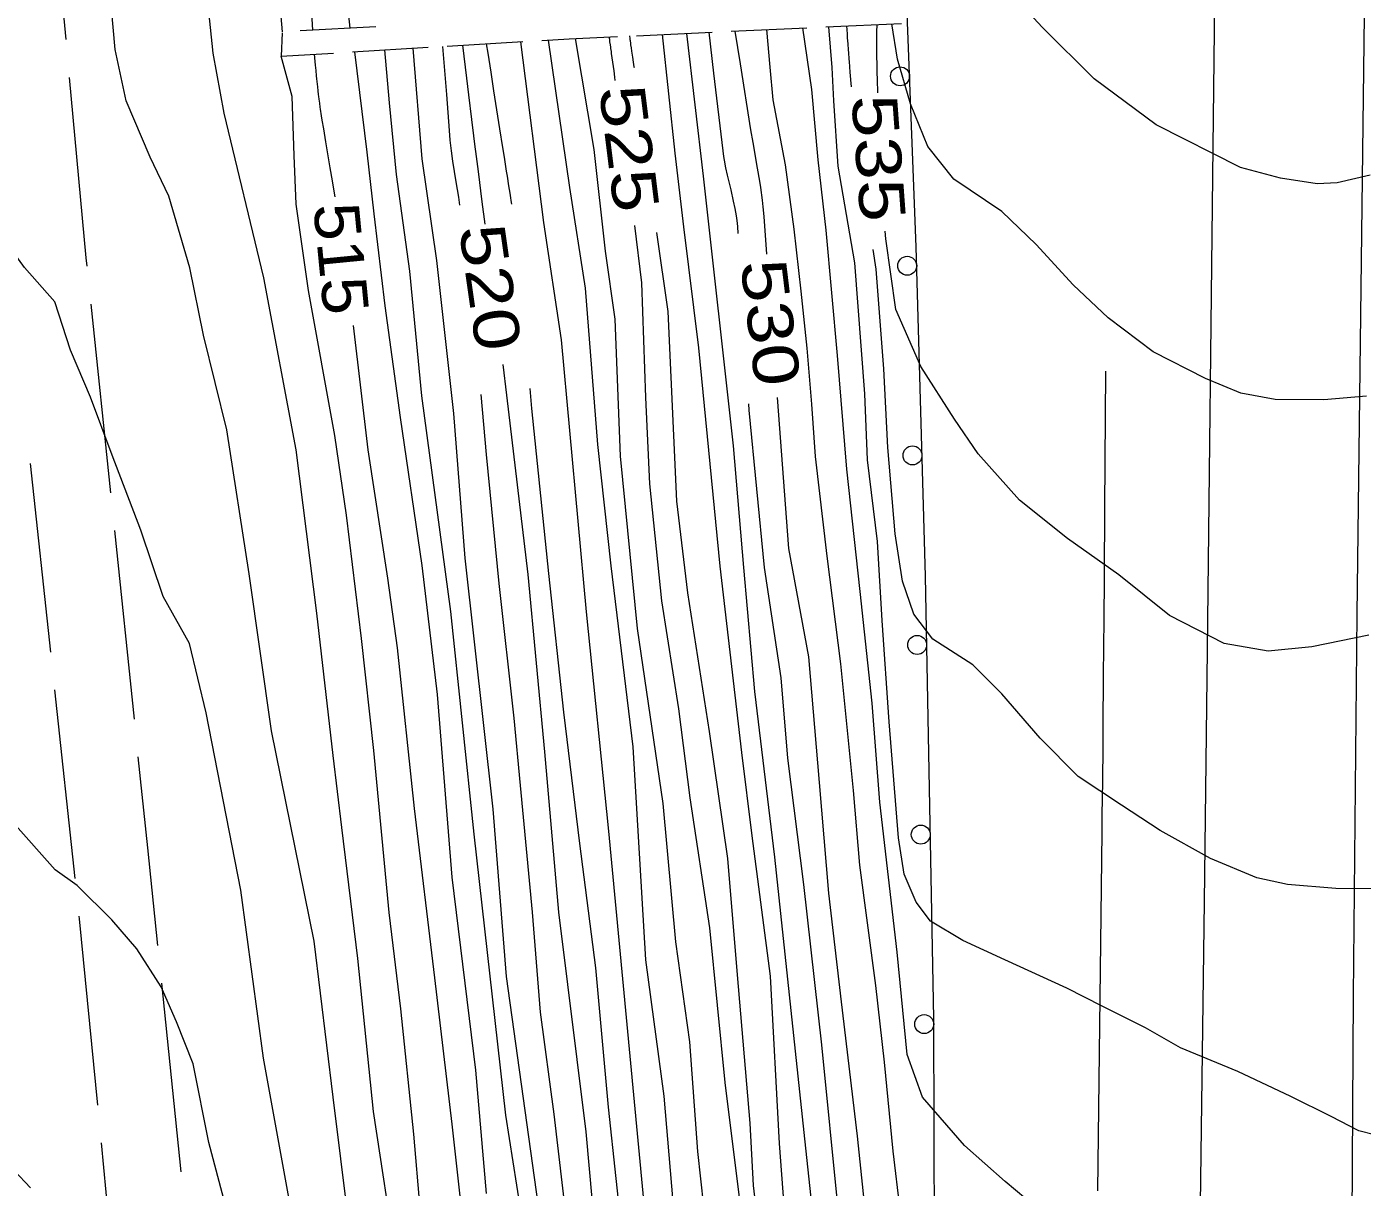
# Model space of a CAD drawing. Extents: x 2361284 to 2366480, y 6976556 to 6985346.
# Drawn here: x 2364333.9 to 2364474.8, y 6978156.3 to 6978278.7 of the extents above; entities that cross this region are included whole.
import ezdxf
from ezdxf.enums import TextEntityAlignment as Align

# ---------------------------------------------------------------- set-up
doc = ezdxf.new("R2010")
doc.units = 0
doc.header["$LTSCALE"] = 1.9
for name, color, linetype, lineweight in [('12', 7, 'Continuous', 13), ('13', 7, 'Continuous', 13), ('14', 7, 'Continuous', 13), ('15', 7, 'Continuous', 13), ('17', 7, 'Continuous', 13), ('3', 7, 'Continuous', 13), ('6', 7, 'Continuous', 13)]:
    doc.layers.add(name, color=color, linetype=linetype, lineweight=lineweight)

msp = doc.modelspace()

# ---------------------------------------------------------------- linework, layer by layer
at = {"layer": '12'}
for points in [[(2364353.15, 6978346.406), (2364354.251, 6978339.005), (2364354.529, 6978337.667), (2364355.272, 6978335.032), (2364356.943, 6978329.803), (2364357.543, 6978327.137), (2364360.094, 6978311.259), (2364362.03, 6978299.028), (2364362.916, 6978292.944), (2364363.267, 6978289.889), (2364363.602, 6978286.029), (2364364.067, 6978278.296)], [(2364354.864, 6978154.542), (2364353.123, 6978161.024), (2364351.474, 6978169.33), (2364349.731, 6978173.764), (2364348.126, 6978177.439), (2364345.548, 6978181.454), (2364342.908, 6978184.519), (2364339.253, 6978188.135), (2364336.938, 6978189.783), (2364332.47, 6978194.791), (2364330.471, 6978199.922), (2364325.245, 6978214.274), (2364323.481, 6978224.176), (2364321.792, 6978236.552), (2364320.479, 6978246.379), (2364319.855, 6978256.264), (2364319.449, 6978262.101), (2364318.565, 6978274.103), (2364316.381, 6978287.133)], [(2364423.684, 6978271.702), (2364423.65, 6978273.12), (2364423.634, 6978273.829), (2364423.613, 6978274.892), (2364423.606, 6978275.338), (2364423.603, 6978275.635), (2364423.599, 6978276.229), (2364423.598, 6978276.526), (2364423.598, 6978277.12), (2364423.602, 6978277.714), (2364423.605, 6978278.11), (2364423.615, 6978278.902)], [(2364396.01, 6978272.998), (2364395.964, 6978273.338), (2364395.871, 6978274.019), (2364395.747, 6978274.927), (2364395.685, 6978275.381), (2364395.623, 6978275.835), (2364395.591, 6978276.062), (2364395.549, 6978276.364), (2364395.528, 6978276.516), (2364395.497, 6978276.742), (2364395.449, 6978277.083), (2364395.417, 6978277.31), (2364395.4, 6978277.423), (2364395.376, 6978277.593)], [(2364412.006, 6978254.7), (2364411.708, 6978258.668), (2364411.609, 6978259.69), (2364411.529, 6978260.369), (2364411.342, 6978261.725), (2364411.237, 6978262.402), (2364411.013, 6978263.754), (2364410.544, 6978266.454), (2364410.32, 6978267.805), (2364409.22, 6978274.743), (2364408.661, 6978278.21)], [(2364366.446, 6978260.718), (2364366.278, 6978261.745), (2364366.166, 6978262.43), (2364365.938, 6978263.799), (2364365.481, 6978266.538), (2364365.256, 6978267.907), (2364365.108, 6978268.821), (2364365.035, 6978269.278), (2364364.927, 6978269.964), (2364364.894, 6978270.178), (2364364.832, 6978270.607), (2364364.773, 6978271.036), (2364364.736, 6978271.323), (2364364.713, 6978271.514), (2364364.667, 6978271.896), (2364364.619, 6978272.327), (2364364.588, 6978272.614), (2364364.529, 6978273.189), (2364364.501, 6978273.476), (2364364.447, 6978274.051), (2364364.394, 6978274.627), (2364364.325, 6978275.394), (2364364.291, 6978275.778)], [(2364382.284, 6978257.838), (2364381.978, 6978260.219), (2364381.569, 6978263.393), (2364381.366, 6978264.98), (2364381.201, 6978266.283), (2364381.091, 6978267.153), (2364380.873, 6978268.891), (2364380.55, 6978271.499), (2364380.337, 6978273.238), (2364380.195, 6978274.397), (2364379.914, 6978276.716)], [(2364409.251, 6978154.099), (2364407.595, 6978167.374), (2364405.97, 6978183.649), (2364403.89, 6978197.37), (2364402.72, 6978206.759), (2364400.932, 6978218.123), (2364399.665, 6978230.462), (2364399.228, 6978239.578), (2364398.793, 6978251.684), (2364398.056, 6978257.708)], [(2364475.47, 6978214.512), (2364469.462, 6978213.305), (2364464.876, 6978212.841), (2364460.208, 6978213.657), (2364454.469, 6978216.592), (2364449.098, 6978220.891), (2364443.701, 6978224.699), (2364438.624, 6978228.761), (2364434.287, 6978233.621), (2364431.781, 6978237.288), (2364428.248, 6978242.854), (2364425.611, 6978248.849), (2364424.53, 6978256.29), (2364424.472, 6978257.119)], [(2364404.517, 6977875.829), (2364404.298, 6977877.777), (2364403.553, 6977889.88), (2364402.294, 6977904.519), (2364401.416, 6977915.88), (2364400.894, 6977926.597), (2364400.072, 6977942.6), (2364397.836, 6977971.6), (2364397.166, 6977990.525), (2364395.201, 6978010.988), (2364393.786, 6978024.104), (2364391.839, 6978046.957), (2364389.1, 6978070.002), (2364385.713, 6978100.102), (2364383.867, 6978120.786), (2364381.356, 6978138.682), (2364380.054, 6978151.581), (2364378.786, 6978162.948), (2364376.969, 6978178.383), (2364374.839, 6978196.253), (2364373.038, 6978213.178), (2364372.028, 6978220.518), (2364369.939, 6978234.07), (2364368.405, 6978247.155)], [(2364417.798, 6977921.997), (2364417.251, 6977925.962), (2364415.491, 6977945.957), (2364413.535, 6977964.55), (2364412.188, 6977980.967), (2364410.662, 6977997.443), (2364408.703, 6978012.946), (2364406.832, 6978033.039), (2364405.147, 6978063.025), (2364401.504, 6978089.611), (2364398.617, 6978111.365), (2364397.238, 6978123.913), (2364394.598, 6978143.799), (2364392.924, 6978162.153), (2364390.054, 6978185.299), (2364388.593, 6978202.234), (2364386.814, 6978220.908), (2364384.575, 6978239.809), (2364384.164, 6978243.055)], [(2364422.805, 6978149.537), (2364421.539, 6978161.705), (2364419.865, 6978175.851), (2364418.536, 6978187.319), (2364417.545, 6978198.97), (2364416.409, 6978212.22), (2364414.31, 6978223.65), (2364413.13, 6978239.58)]]:
    msp.add_lwpolyline(points, dxfattribs=at)
at = {"layer": '13'}
for points in [[(2364333.948, 6978429.558), (2364334.145, 6978426.709), (2364334.491, 6978422.892), (2364334.992, 6978418.577), (2364335.808, 6978412.744), (2364336.316, 6978407.7), (2364337.557, 6978401.27), (2364338.935, 6978396.173), (2364340.563, 6978390.168), (2364342.454, 6978381.656), (2364343.845, 6978374.189), (2364344.85, 6978368.428), (2364347.1, 6978358.978), (2364349.665, 6978349.023), (2364351.531, 6978340.019), (2364353.13, 6978329.604), (2364354.884, 6978320.811), (2364356.074, 6978313.451), (2364358.094, 6978298.641), (2364359.284, 6978291.211), (2364359.958, 6978286.657), (2364360.408, 6978283.421), (2364360.879, 6978278.135)], [(2364344.579, 6978426.478), (2364344.786, 6978423.62), (2364344.934, 6978419.581), (2364345.694, 6978413.258), (2364346.705, 6978405.857), (2364347.949, 6978393.819), (2364350.547, 6978381.443), (2364352.334, 6978375.46), (2364354.447, 6978365.669), (2364355.675, 6978354.32), (2364357.231, 6978345.155), (2364359.343, 6978335.533), (2364360.908, 6978324.449), (2364363.725, 6978310.074), (2364365.742, 6978296.733), (2364366.927, 6978288.953), (2364368.016, 6978278.503)], [(2364475.619, 6978263.016), (2364472.146, 6978262.223), (2364470.027, 6978262.092), (2364466.162, 6978262.686), (2364461.941, 6978263.826), (2364453.057, 6978268.331), (2364446.501, 6978273.168), (2364441.05, 6978278.578), (2364435.806, 6978284.268), (2364431.691, 6978288.859), (2364427.65, 6978293.171), (2364425.228, 6978298.579), (2364422.155, 6978313.61), (2364421.444, 6978325.304), (2364420.746, 6978333.467), (2364419.64, 6978342.538), (2364417.953, 6978354.813), (2364416.553, 6978369.59), (2364416.465, 6978375.679), (2364414.81, 6978390.874), (2364413.995, 6978399.837), (2364413.428, 6978404.742), (2364413.123, 6978406.369)], [(2364384.4, 6978053.147), (2364384.196, 6978059.895), (2364383.209, 6978067.996), (2364381.986, 6978078.835), (2364380.614, 6978090.583), (2364378.44, 6978103.553), (2364376.348, 6978120.604), (2364374.168, 6978137.473), (2364372.944, 6978148.413), (2364370.492, 6978164.301), (2364368.839, 6978180.426), (2364367.168, 6978194.23), (2364366.255, 6978201.842), (2364364.541, 6978216.856), (2364362.358, 6978234.057), (2364358.945, 6978252.196), (2364354.771, 6978269.547), (2364353.591, 6978275.876), (2364351.973, 6978291.451)], [(2364362.485, 6978150.224), (2364358.917, 6978169.921), (2364356.52, 6978187.65), (2364352.852, 6978206.335), (2364351.113, 6978213.63), (2364348.315, 6978218.612), (2364345.949, 6978225.58), (2364342.942, 6978233.483), (2364340.654, 6978239.621), (2364338.557, 6978244.581), (2364336.898, 6978249.675), (2364333.704, 6978253.266), (2364331.444, 6978256.415), (2364329.679, 6978262.168), (2364328.502, 6978268.217), (2364325.964, 6978285.934)], [(2364368.726, 6978146.013), (2364366.268, 6978165.821), (2364364.26, 6978182.262), (2364359.759, 6978204.42), (2364357.403, 6978220.999), (2364355.028, 6978236.178), (2364352.563, 6978246.144), (2364351.136, 6978253.232), (2364348.934, 6978260.791), (2364346.945, 6978264.912), (2364344.418, 6978270.839), (2364343.256, 6978276.258), (2364342.706, 6978282.583)], [(2364477.531, 6978139.776), (2364473.464, 6978139.358), (2364469.019, 6978138.965), (2364464.598, 6978139.023), (2364461.46, 6978139.863), (2364457.472, 6978141.707), (2364453.963, 6978144.623), (2364448.144, 6978148.778), (2364442.579, 6978152.346), (2364437.137, 6978156.914), (2364432.85, 6978160.703), (2364428.421, 6978165.812), (2364426.778, 6978170.316), (2364425.725, 6978181.097), (2364423.905, 6978196.91), (2364423.106, 6978207.343), (2364421.833, 6978219.131), (2364420.421, 6978232.029), (2364419.437, 6978243.991), (2364418.261, 6978257.23), (2364417.421, 6978264.642), (2364416.72, 6978272.046), (2364415.778, 6978278.537)], [(2364476.079, 6978161.852), (2364474.427, 6978162.258), (2364471.522, 6978163.761), (2364467.253, 6978165.881), (2364461.658, 6978168.508), (2364455.613, 6978171.02), (2364451.942, 6978173.105), (2364447.36, 6978175.392), (2364443.622, 6978177.307), (2364437.084, 6978180.305), (2364432.675, 6978182.343), (2364429.244, 6978184.37), (2364427.725, 6978186.367), (2364426.477, 6978189.314), (2364425.891, 6978193.139), (2364424.894, 6978205.38), (2364424.163, 6978216.054), (2364423.663, 6978224.399), (2364422.601, 6978233.02), (2364422.326, 6978239.948), (2364421.254, 6978253.778), (2364419.517, 6978263.962), (2364419.062, 6978270.848), (2364418.888, 6978274.357), (2364418.517, 6978278.663)], [(2364420.927, 6978272.346), (2364420.86, 6978273.058), (2364420.817, 6978273.533), (2364420.79, 6978273.85), (2364420.736, 6978274.483), (2364420.698, 6978274.958), (2364420.673, 6978275.275), (2364420.625, 6978275.908), (2364420.602, 6978276.225), (2364420.558, 6978276.859), (2364420.515, 6978277.493), (2364420.488, 6978277.916), (2364420.436, 6978278.762)], [(2364475.23, 6978239.731), (2364470.744, 6978239.338), (2364465.594, 6978239.359), (2364461.998, 6978240.025), (2364458.263, 6978241.59), (2364452.735, 6978244.387), (2364448, 6978247.991), (2364444.307, 6978251.466), (2364440.407, 6978255.711), (2364436.784, 6978259.196), (2364431.711, 6978262.588), (2364428.958, 6978266.042), (2364427.145, 6978270.545), (2364425.77, 6978275.262), (2364425.165, 6978278.977)], [(2364423.69, 6977918.682), (2364422.261, 6977933.35), (2364420.362, 6977956.333), (2364417.686, 6977982.199), (2364416.438, 6977997.788), (2364412.883, 6978034.177), (2364410.283, 6978057.193), (2364408.945, 6978083.242), (2364403.176, 6978117.778), (2364399.944, 6978145.31), (2364397.947, 6978166.072), (2364395.323, 6978193.848), (2364392.963, 6978216.977), (2364390.33, 6978245.643), (2364388.462, 6978258.017), (2364386.05, 6978277.085)], [(2364439.153, 6977921.721), (2364432.661, 6977927.189), (2364426.969, 6977935.625), (2364424.342, 6977940.54), (2364423.256, 6977948.571), (2364421.086, 6977964.312), (2364420.498, 6977980.906), (2364419.261, 6978000.595), (2364417.089, 6978023.985), (2364414.782, 6978046.885), (2364413.049, 6978065.05), (2364410.677, 6978084.198), (2364408.384, 6978105.437), (2364405.633, 6978122.363), (2364403.102, 6978143.43), (2364402.508, 6978150.234), (2364401.158, 6978165.922), (2364399.222, 6978180.275), (2364397.888, 6978202.743), (2364395.577, 6978221.822), (2364394.155, 6978234.62), (2364392.878, 6978251.097), (2364391.207, 6978261.733), (2364388.979, 6978277.263)], [(2364406.311, 6978145.68), (2364404.704, 6978160.076), (2364403.864, 6978171.638), (2364402.384, 6978182.175), (2364401.055, 6978196.763), (2364398.349, 6978215.239), (2364396.567, 6978233.393), (2364395.979, 6978247.847), (2364394.991, 6978254.999), (2364393.789, 6978265.728), (2364391.798, 6978277.419)], [(2364398.028, 6978274.318), (2364398.011, 6978274.443), (2364397.975, 6978274.693), (2364397.937, 6978274.943), (2364397.859, 6978275.442), (2364397.754, 6978276.108), (2364397.703, 6978276.441), (2364397.655, 6978276.774), (2364397.632, 6978276.941), (2364397.604, 6978277.164), (2364397.59, 6978277.275), (2364397.572, 6978277.442), (2364397.546, 6978277.694)], [(2364413.957, 6978152.543), (2364413.327, 6978160.927), (2364412.39, 6978178.56), (2364410.449, 6978193.362), (2364409.354, 6978202.162), (2364407.057, 6978221.791), (2364404.818, 6978244.811), (2364403.227, 6978257.557), (2364402.323, 6978265.349), (2364400.984, 6978277.857)], [(2364417.354, 6978148.616), (2364415.925, 6978162.102), (2364412.82, 6978191.124), (2364410.734, 6978208.576), (2364409.559, 6978221.655), (2364408.457, 6978234.486), (2364405.296, 6978262.917), (2364403.553, 6978277.971)], [(2364408.964, 6978256.862), (2364408.917, 6978257.611), (2364408.888, 6978257.91), (2364408.814, 6978258.507), (2364408.719, 6978259.1), (2364408.647, 6978259.495), (2364408.484, 6978260.281), (2364408.212, 6978261.456), (2364407.84, 6978263.022), (2364407.668, 6978263.807), (2364407.518, 6978264.595), (2364407.453, 6978264.991), (2364407.371, 6978265.587), (2364406.403, 6978273.787), (2364405.902, 6978278.083)], [(2364426.064, 6978153.919), (2364425.305, 6978160.102), (2364424.385, 6978169.493), (2364423.498, 6978177.595), (2364421.808, 6978190.28), (2364421.143, 6978198.134), (2364419.786, 6978211.482), (2364418.358, 6978222.848), (2364417.138, 6978233.348), (2364416.735, 6978238.875), (2364416.259, 6978244.789), (2364415.612, 6978250.804), (2364414.88, 6978257.308), (2364413.945, 6978264.119), (2364412.661, 6978270.957), (2364412.348, 6978274.405), (2364411.981, 6978278.361)], [(2364382.435, 6978155.644), (2364381.301, 6978168.664), (2364378.818, 6978189.021), (2364377.265, 6978208.278), (2364375.635, 6978221.872), (2364373.357, 6978237.472), (2364371.745, 6978249.256), (2364370.562, 6978258.957), (2364369.841, 6978265.45), (2364368.54, 6978276.028)], [(2364410.715, 6977886.608), (2364409.798, 6977902.011), (2364407.93, 6977915.492), (2364407.001, 6977924.855), (2364405.615, 6977945.443), (2364404.158, 6977966.16), (2364403.671, 6977979.456), (2364401.445, 6978001.186), (2364398.524, 6978028.579), (2364397.12, 6978047.908), (2364394.28, 6978074.192), (2364390.538, 6978108.048), (2364388.05, 6978130.856), (2364386.384, 6978151.611), (2364384.477, 6978163.924), (2364381.135, 6978193.533), (2364378.671, 6978217.031), (2364375.595, 6978239.764), (2364374.35, 6978252.902), (2364372.923, 6978263.079), (2364372.192, 6978270.633), (2364371.718, 6978276.228)], [(2364415.42, 6977883.002), (2364414.416, 6977896.043), (2364412.726, 6977916.028), (2364410.352, 6977931.077), (2364408.621, 6977946.931), (2364407.593, 6977966.682), (2364406.31, 6977983.831), (2364405.619, 6977990.266), (2364403.597, 6978008.307), (2364401.707, 6978031.43), (2364400.897, 6978038.773), (2364399.865, 6978051.613), (2364395.961, 6978083.538), (2364393.26, 6978106.824), (2364390.169, 6978131.116), (2364388.457, 6978150.281), (2364384.518, 6978178.535), (2364383.12, 6978196.162), (2364380.178, 6978222.645), (2364378.983, 6978237.876), (2364377.19, 6978254.009), (2364375.628, 6978264.745), (2364374.697, 6978276.407)], [(2364379.604, 6978259.863), (2364379.49, 6978260.683), (2364379.236, 6978262.321), (2364378.89, 6978264.504), (2364378.736, 6978265.597), (2364378.606, 6978266.693), (2364378.554, 6978267.243), (2364378.441, 6978268.668), (2364378.304, 6978270.57), (2364378.233, 6978271.52), (2364377.835, 6978276.597)], [(2364385.083, 6978259.975), (2364385.023, 6978260.36), (2364384.983, 6978260.617), (2364384.903, 6978261.13), (2364384.782, 6978261.9), (2364384.621, 6978262.927), (2364384.54, 6978263.44), (2364384.306, 6978264.932), (2364384.15, 6978265.927), (2364383.838, 6978267.917), (2364383.213, 6978271.896), (2364382.9, 6978273.886), (2364382.693, 6978275.212), (2364382.589, 6978275.875), (2364382.433, 6978276.87)], [(2364376.104, 6978146.323), (2364374.765, 6978161.9), (2364373.38, 6978175.119), (2364372.163, 6978185.267), (2364370.53, 6978202.373), (2364369.238, 6978214.152), (2364367.645, 6978227.156), (2364366.415, 6978235.566), (2364363.648, 6978250.85), (2364362.342, 6978259.948), (2364362.123, 6978265.097), (2364361.914, 6978271.295), (2364360.763, 6978275.564)], [(2364412.319, 6978141.877), (2364410.589, 6978156.512), (2364410.246, 6978163.058), (2364408.907, 6978178.697), (2364407.88, 6978190.977), (2364405.943, 6978204.35), (2364403.674, 6978218.979), (2364402.502, 6978228.648), (2364401.572, 6978248.63), (2364400.393, 6978256.97)], [(2364476.224, 6978187.788), (2364472.013, 6978187.818), (2364466.9, 6978188.219), (2364463.654, 6978188.919), (2364458.794, 6978190.991), (2364453.474, 6978193.931), (2364449.409, 6978196.602), (2364444.82, 6978199.619), (2364440.822, 6978203.651), (2364436.768, 6978208.344), (2364433.709, 6978211.385), (2364429.512, 6978214.085), (2364427.496, 6978216.746), (2364426.313, 6978220.214), (2364425.536, 6978225.187), (2364424.749, 6978234.291), (2364424.32, 6978242.607), (2364423.52, 6978253.11), (2364423.211, 6978255.197)], [(2364334.346, 6978156.247), (2364330.861, 6978159.904), (2364326.477, 6978163.582), (2364324.498, 6978166.653), (2364322.475, 6978171.164), (2364324.37, 6978180.063), (2364324.277, 6978185.733), (2364323.286, 6978194.243), (2364322.367, 6978206.665), (2364320.359, 6978218.996), (2364318.393, 6978228.088), (2364315.995, 6978238.297), (2364314.18, 6978246.179), (2364312.98, 6978247.248), (2364310.587, 6978246.565), (2364309.438, 6978240.085), (2364308.313, 6978234.294), (2364307.471, 6978232.484), (2364304.215, 6978229.904), (2364300.565, 6978228.859), (2364296.622, 6978226.971), (2364294.681, 6978226.874), (2364290.757, 6978228.585)], [(2364420.661, 6977923.835), (2364420.234, 6977933.991), (2364418.871, 6977949.079), (2364415.982, 6977973.243), (2364414.992, 6977985.834), (2364413.981, 6977993.374), (2364412.461, 6978010.142), (2364410.655, 6978030.745), (2364408.607, 6978047.297), (2364406.986, 6978065.262), (2364405.035, 6978084.254), (2364402.316, 6978102.03), (2364399.228, 6978128.082), (2364397.714, 6978142.198), (2364395.299, 6978164.757), (2364393.96, 6978179.434), (2364392.275, 6978192.549), (2364390.583, 6978206.394), (2364389.004, 6978221.029), (2364387.198, 6978238.414), (2364387.027, 6978240.532)], [(2364407.85, 6978000.686), (2364405.94, 6978017.44), (2364405.358, 6978023.944), (2364403.479, 6978048.108), (2364401.775, 6978062.192), (2364400.746, 6978071.473), (2364399.682, 6978080.333), (2364398.558, 6978089.123), (2364397.486, 6978098.894), (2364395.738, 6978113.387), (2364394.604, 6978122.218), (2364394.045, 6978129.413), (2364391.319, 6978149.028), (2364389.566, 6978164.032), (2364388.133, 6978174.769), (2364387.262, 6978185.312), (2364386.026, 6978198.66), (2364385.359, 6978205.754), (2364383.754, 6978219.969), (2364382.434, 6978233.578), (2364381.844, 6978239.893)], [(2364475.656, 6978062.365), (2364473.217, 6978062.272), (2364470.323, 6978062.834), (2364467.179, 6978064.264), (2364462.917, 6978066.514), (2364457.711, 6978068.245), (2364451.488, 6978071.586), (2364441.908, 6978075.846), (2364435.5, 6978079.814), (2364431.597, 6978084.167), (2364427.542, 6978088.889), (2364426.223, 6978091.397), (2364425.205, 6978097.018), (2364424.226, 6978107.368), (2364422.712, 6978120.445), (2364420.861, 6978138.347), (2364419.522, 6978154.026), (2364417.788, 6978171.341), (2364415.877, 6978188.234), (2364414.22, 6978201.568), (2364413.501, 6978210.013), (2364411.74, 6978221.645), (2364410.111, 6978238.252), (2364410.075, 6978238.901)]]:
    msp.add_lwpolyline(points, dxfattribs=at)
at = {"layer": '14'}
for points in [[(2364461.091, 6978393.234), (2364460.286, 6978354.391), (2364459.916, 6978334.969), (2364459.698, 6978322.02), (2364459.601, 6978315.546), (2364459.472, 6978305.834), (2364459.016, 6978266.021), (2364458.426, 6978212.938), (2364458.107, 6978186.396), (2364457.625, 6978149.176), (2364456.975, 6978099.55), (2364456.669, 6978074.736), (2364456.508, 6978060.846), (2364456.202, 6978033.066), (2364455.611, 6977977.505), (2364455.297, 6977949.725), (2364454.805, 6977909.571), (2364454.132, 6977856.033), (2364453.812, 6977829.264), (2364453.221, 6977776.246), (2364452.462, 6977705.555), (2364452.074, 6977670.209)], [(2364446.914, 6978155.927), (2364447.055, 6978167.56), (2364447.192, 6978179.192), (2364447.259, 6978185.009), (2364447.356, 6978193.733), (2364447.375, 6978195.534), (2364447.413, 6978199.135), (2364447.448, 6978202.736), (2364447.47, 6978205.137), (2364447.513, 6978209.938), (2364447.543, 6978213.54), (2364447.562, 6978215.941), (2364447.598, 6978220.742), (2364447.65, 6978227.945), (2364447.682, 6978232.747), (2364447.744, 6978242.35)]]:
    msp.add_lwpolyline(points, dxfattribs=at)
at = {"layer": '15'}
for p, q in [((2364336.206, 6978297.223), (2364338.045, 6978277.308)), ((2364340.681, 6978249.431), (2364342.76, 6978229.54)), ((2364336.469, 6978212.73), (2364334.34, 6978232.621)), ((2364343.178, 6978225.564), (2364345.248, 6978205.673)), ((2364339.036, 6978188.863), (2364336.897, 6978208.754)), ((2364348.133, 6978177.829), (2364350.192, 6978157.937)), ((2364343.751, 6978141.105), (2364341.801, 6978161.007))]:
    msp.add_line(p, q, dxfattribs=at)
for points in [[(2364338.413, 6978273.321), (2364340.164, 6978254.307), (2364340.263, 6978253.408)], [(2364345.666, 6978201.696), (2364346.667, 6978192.095), (2364347.725, 6978181.805)], [(2364341.414, 6978164.984), (2364339.497, 6978184.627), (2364339.464, 6978184.887)]]:
    msp.add_lwpolyline(points, dxfattribs=at)
at = {"layer": '17'}
msp.add_lwpolyline([(2364417.947, 6977503.656), (2364418.033, 6977518.786), (2364418.169, 6977533.909), (2364418.883, 6977585.019), (2364419.906, 6977636.132), (2364420.859, 6977672.722), (2364422.001, 6977709.306), (2364423.806, 6977751.845), (2364425.442, 6977794.393), (2364426.573, 6977848.967), (2364427.354, 6977903.548), (2364427.842, 6977944.754), (2364428.321, 6977985.96), (2364429.078, 6978056.702), (2364429.736, 6978127.442), (2364429.592, 6978174.103), (2364428.708, 6978220.757), (2364427.748, 6978255.45), (2364426.389, 6978290.129), (2364424.777, 6978320.776), (2364423.206, 6978351.412), (2364422.097, 6978377.613), (2364421.077, 6978403.814)], dxfattribs=at)
for centre in [(2364426.041, 6978273.442), (2364426.801, 6978253.468), (2364427.355, 6978233.475), (2364427.846, 6978213.49), (2364428.223, 6978193.494), (2364428.591, 6978173.512)]:
    msp.add_circle(centre, 1, dxfattribs=at)
at = {"layer": '3'}
msp.add_lwpolyline([(2364476.86, 6978388.164), (2364475.657, 6978327.472), (2364475.184, 6978297.124), (2364474.229, 6978216.704), (2364473.831, 6978176.494), (2364473.557, 6978129.148), (2364473.275, 6978066.02), (2364472.942, 6978034.458), (2364470.275, 6977871.183), (2364468.653, 6977766.677), (2364467.925, 6977714.422), (2364467.22, 6977644.472), (2364466.924, 6977597.838), (2364466.55, 6977504.568)], dxfattribs=at)
at = {"layer": '6'}
for p, q in [((2364370.765, 6978278.649), (2364362.778, 6978278.233)), ((2364408.221, 6978278.186), (2364416.208, 6978278.561)), ((2364418.207, 6978278.65), (2364426.194, 6978279.026)), ((2364378.265, 6978276.621), (2364386.25, 6978277.097)), ((2364398.235, 6978277.721), (2364406.222, 6978278.097)), ((2364368.28, 6978276.016), (2364376.266, 6978276.502))]:
    msp.add_line(p, q, dxfattribs=at)
for points in [[(2364360.87, 6978278.035), (2364360.763, 6978275.564), (2364366.281, 6978275.897)], [(2364388.249, 6978277.216), (2364391.128, 6978277.393), (2364396.236, 6978277.632)]]:
    msp.add_lwpolyline(points, dxfattribs=at)

# ---------------------------------------------------------------- texts
at = {"layer": '12'}
for s, height, rotation, width, p in [(' 525 ', 4.799, 277.109, 1.25, (2364395.109, 6978265.553)), (' 535 ', 4.799, 274.208, 1.25, (2364421.399, 6978264.649)), (' 515 ', 4.799, 275.545, 1.1, (2364364.715, 6978253.996)), (' 520 ', 4.8, 278.092, 1.25, (2364380.448, 6978250.856)), (' 530 ', 4.8, 276.88, 1.25, (2364409.996, 6978247.185))]:
    msp.add_text(s, height=height, rotation=rotation, dxfattribs=dict(at, width=width)).set_placement(p, align=Align.CENTER)

doc.saveas('drawing.dxf')
